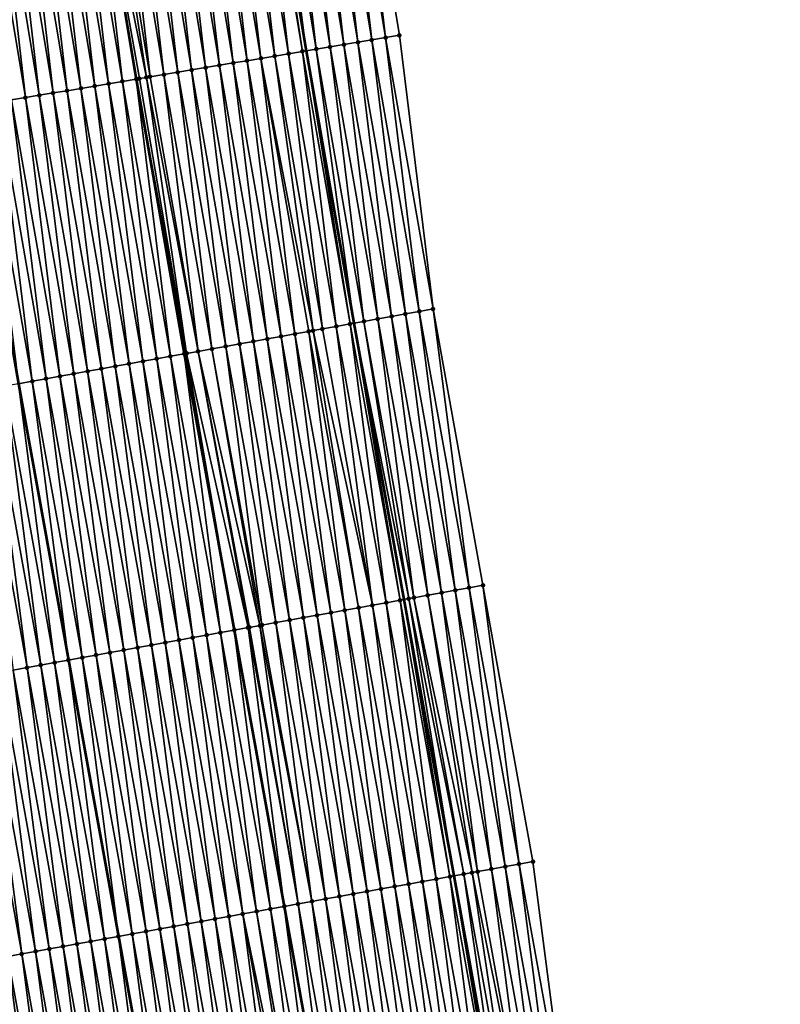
# Model space of a CAD drawing. Header units: feet. Extents: x 2010743 to 2022806, y 818705 to 837694.
# Tile 266 of 531: x 2011584 to 2011638, y 827254 to 827324. Entities that reach past the tile are written whole.
import ezdxf

# ---------------------------------------------------------------- set-up
doc = ezdxf.new("R2010")
doc.units = ezdxf.units.FT
doc.header["$MEASUREMENT"] = 0
for name, color, linetype, lineweight in [('EP_Travel Lane', 172, 'Continuous', 53), ('Road Shots', 141, 'Continuous', 100), ('STRIPING', 60, 'Continuous', 53)]:
    doc.layers.add(name, color=color, linetype=linetype, lineweight=lineweight)
doc.layers.add('I-77-MM17-21_NB-Surface-Border', color=7, linetype='Continuous')
doc.layers.add('I-77-MM17-21_NB-Surface-TIN', color=7, linetype='Continuous')

msp = doc.modelspace()

# ---------------------------------------------------------------- linework, layer by layer
at = {"layer": 'EP_Travel Lane'}
msp.add_polyline3d([(2011579.91, 827479.554, 307.136), (2011582.754, 827460.029, 307.132), (2011585.73, 827440.252, 307.147), (2011588.706, 827420.474, 307.162), (2011591.681, 827400.697, 307.152), (2011594.777, 827381.293, 307.175), (2011598.063, 827361.565, 307.187), (2011601.349, 827341.837, 307.243), (2011604.635, 827322.109, 307.284), (2011608.035, 827302.71, 307.321), (2011611.592, 827283.029, 307.355), (2011615.149, 827263.348, 307.39), (2011618.707, 827243.667, 307.439), (2011622.355, 827224.284, 307.499), (2011626.149, 827204.647, 307.551), (2011629.944, 827185.01, 307.612), (2011633.739, 827165.374, 307.692)], dxfattribs=at)
at = {"layer": 'I-77-MM17-21_NB-Surface-Border', "color": 3, "linetype": 'Continuous', "lineweight": -3}
msp.add_polyline3d([(2011584.602, 827480.202, 306.948), (2011587.43, 827460.733, 306.939), (2011590.406, 827440.955, 306.978), (2011593.382, 827421.178, 306.965), (2011597.346, 827401.549, 306.933), (2011600.433, 827382.235, 306.932), (2011604.706, 827362.671, 306.905), (2011607.992, 827342.943, 306.962), (2011611.277, 827323.215, 307.005), (2011613.672, 827303.729, 307.071), (2011617.23, 827284.048, 307.116), (2011620.787, 827264.367, 307.165), (2011623.36, 827244.508, 307.251), (2011626.02, 827224.993, 307.37), (2011630.804, 827205.548, 307.382), (2011634.606, 827185.912, 307.44), (2011638.408, 827166.277, 307.495)], dxfattribs=at)
at = {"layer": 'I-77-MM17-21_NB-Surface-TIN', "color": 128, "linetype": 'Continuous', "lineweight": -3}
for points in [[(2011609.305, 827322.886, 307.104), (2011607.005, 827342.779, 307.01), (2011606.019, 827342.614, 307.056)], [(2011610.291, 827323.05, 307.056), (2011607.992, 827342.943, 306.962), (2011607.005, 827342.779, 307.01)], [(2011609.305, 827322.886, 307.104), (2011610.291, 827323.05, 307.056), (2011607.005, 827342.779, 307.01)], [(2011610.291, 827323.05, 307.056), (2011611.277, 827323.215, 307.005), (2011607.992, 827342.943, 306.962)], [(2011605.359, 827322.229, 307.265), (2011603.06, 827342.122, 307.188), (2011602.073, 827341.957, 307.223)], [(2011606.345, 827322.393, 307.235), (2011604.046, 827342.286, 307.145), (2011603.06, 827342.122, 307.188)], [(2011605.359, 827322.229, 307.265), (2011606.345, 827322.393, 307.235), (2011603.06, 827342.122, 307.188)], [(2011607.332, 827322.558, 307.19), (2011605.032, 827342.45, 307.094), (2011604.046, 827342.286, 307.145)], [(2011606.345, 827322.393, 307.235), (2011607.332, 827322.558, 307.19), (2011604.046, 827342.286, 307.145)], [(2011608.318, 827322.722, 307.143), (2011606.019, 827342.614, 307.056), (2011605.032, 827342.45, 307.094)], [(2011607.332, 827322.558, 307.19), (2011608.318, 827322.722, 307.143), (2011605.032, 827342.45, 307.094)], [(2011608.318, 827322.722, 307.143), (2011609.305, 827322.886, 307.104), (2011606.019, 827342.614, 307.056)], [(2011600.427, 827321.408, 307.46), (2011598.127, 827341.3, 307.373), (2011597.141, 827341.136, 307.414)], [(2011601.413, 827321.572, 307.421), (2011599.114, 827341.464, 307.33), (2011598.127, 827341.3, 307.373)], [(2011600.427, 827321.408, 307.46), (2011601.413, 827321.572, 307.421), (2011598.127, 827341.3, 307.373)], [(2011602.4, 827321.736, 307.378), (2011600.1, 827341.629, 307.3), (2011599.114, 827341.464, 307.33)], [(2011601.413, 827321.572, 307.421), (2011602.4, 827321.736, 307.378), (2011599.114, 827341.464, 307.33)], [(2011603.386, 827321.901, 307.339), (2011601.087, 827341.793, 307.251), (2011600.1, 827341.629, 307.3)], [(2011602.4, 827321.736, 307.378), (2011603.386, 827321.901, 307.339), (2011600.1, 827341.629, 307.3)], [(2011604.373, 827322.065, 307.291), (2011601.349, 827341.837, 307.243), (2011601.087, 827341.793, 307.251)], [(2011603.386, 827321.901, 307.339), (2011604.373, 827322.065, 307.291), (2011601.087, 827341.793, 307.251)], [(2011602.073, 827341.957, 307.223), (2011601.349, 827341.837, 307.243), (2011604.635, 827322.109, 307.284)], [(2011604.373, 827322.065, 307.291), (2011604.635, 827322.109, 307.284), (2011601.349, 827341.837, 307.243)], [(2011605.359, 827322.229, 307.265), (2011602.073, 827341.957, 307.223), (2011604.635, 827322.109, 307.284)], [(2011596.481, 827320.751, 307.61), (2011594.182, 827340.643, 307.525), (2011593.195, 827340.479, 307.567)], [(2011597.468, 827320.915, 307.566), (2011595.168, 827340.807, 307.491), (2011594.182, 827340.643, 307.525)], [(2011596.481, 827320.751, 307.61), (2011597.468, 827320.915, 307.566), (2011594.182, 827340.643, 307.525)], [(2011598.454, 827321.079, 307.529), (2011596.155, 827340.972, 307.453), (2011595.168, 827340.807, 307.491)], [(2011597.468, 827320.915, 307.566), (2011598.454, 827321.079, 307.529), (2011595.168, 827340.807, 307.491)], [(2011599.44, 827321.243, 307.495), (2011597.141, 827341.136, 307.414), (2011596.155, 827340.972, 307.453)], [(2011598.454, 827321.079, 307.529), (2011599.44, 827321.243, 307.495), (2011596.155, 827340.972, 307.453)], [(2011599.44, 827321.243, 307.495), (2011600.427, 827321.408, 307.46), (2011597.141, 827341.136, 307.414)], [(2011593.257, 827320.214, 307.755), (2011590.236, 827339.986, 307.706), (2011589.25, 827339.822, 307.741)], [(2011593.522, 827320.258, 307.742), (2011591.223, 827340.15, 307.648), (2011590.236, 827339.986, 307.706)], [(2011593.257, 827320.214, 307.755), (2011593.522, 827320.258, 307.742), (2011590.236, 827339.986, 307.706)], [(2011594.508, 827320.422, 307.689), (2011592.209, 827340.315, 307.611), (2011591.223, 827340.15, 307.648)], [(2011593.522, 827320.258, 307.742), (2011594.508, 827320.422, 307.689), (2011591.223, 827340.15, 307.648)], [(2011595.495, 827320.586, 307.649), (2011593.195, 827340.479, 307.567), (2011592.209, 827340.315, 307.611)], [(2011594.508, 827320.422, 307.689), (2011595.495, 827320.586, 307.649), (2011592.209, 827340.315, 307.611)], [(2011595.495, 827320.586, 307.649), (2011596.481, 827320.751, 307.61), (2011593.195, 827340.479, 307.567)], [(2011588.59, 827319.436, 307.92), (2011586.29, 827339.329, 307.849), (2011585.304, 827339.165, 307.89)], [(2011589.576, 827319.601, 307.88), (2011587.277, 827339.493, 307.816), (2011586.29, 827339.329, 307.849)], [(2011588.59, 827319.436, 307.92), (2011589.576, 827319.601, 307.88), (2011586.29, 827339.329, 307.849)], [(2011590.563, 827319.765, 307.847), (2011588.263, 827339.658, 307.785), (2011587.277, 827339.493, 307.816)], [(2011589.576, 827319.601, 307.88), (2011590.563, 827319.765, 307.847), (2011587.277, 827339.493, 307.816)], [(2011591.549, 827319.929, 307.814), (2011589.221, 827339.817, 307.742), (2011588.263, 827339.658, 307.785)], [(2011590.563, 827319.765, 307.847), (2011591.549, 827319.929, 307.814), (2011588.263, 827339.658, 307.785)], [(2011589.25, 827339.822, 307.741), (2011589.221, 827339.817, 307.742), (2011592.519, 827320.091, 307.768)], [(2011591.549, 827319.929, 307.814), (2011592.519, 827320.091, 307.768), (2011589.221, 827339.817, 307.742)], [(2011592.536, 827320.094, 307.767), (2011589.25, 827339.822, 307.741), (2011592.519, 827320.091, 307.768)], [(2011592.536, 827320.094, 307.767), (2011592.763, 827320.131, 307.764), (2011589.25, 827339.822, 307.741)], [(2011592.763, 827320.131, 307.764), (2011593.257, 827320.214, 307.755), (2011589.25, 827339.822, 307.741)], [(2011584.644, 827318.779, 308.07), (2011582.345, 827338.672, 308.007), (2011581.358, 827338.508, 308.043)], [(2011583.658, 827318.615, 308.109), (2011584.644, 827318.779, 308.07), (2011581.358, 827338.508, 308.043)], [(2011585.631, 827318.944, 308.034), (2011583.331, 827338.836, 307.972), (2011582.345, 827338.672, 308.007)], [(2011584.644, 827318.779, 308.07), (2011585.631, 827318.944, 308.034), (2011582.345, 827338.672, 308.007)], [(2011586.617, 827319.108, 307.998), (2011584.318, 827339, 307.93), (2011583.331, 827338.836, 307.972)], [(2011585.631, 827318.944, 308.034), (2011586.617, 827319.108, 307.998), (2011583.331, 827338.836, 307.972)], [(2011587.604, 827319.272, 307.957), (2011585.304, 827339.165, 307.89), (2011584.318, 827339, 307.93)], [(2011586.617, 827319.108, 307.998), (2011587.604, 827319.272, 307.957), (2011584.318, 827339, 307.93)], [(2011587.604, 827319.272, 307.957), (2011588.59, 827319.436, 307.92), (2011585.304, 827339.165, 307.89)], [(2011613.672, 827303.729, 307.071), (2011611.277, 827323.215, 307.005), (2011610.291, 827323.05, 307.056)], [(2011608.752, 827302.84, 307.295), (2011606.345, 827322.393, 307.235), (2011605.359, 827322.229, 307.265)], [(2011609.736, 827303.018, 307.258), (2011607.332, 827322.558, 307.19), (2011606.345, 827322.393, 307.235)], [(2011608.752, 827302.84, 307.295), (2011609.736, 827303.018, 307.258), (2011606.345, 827322.393, 307.235)], [(2011610.72, 827303.196, 307.211), (2011608.318, 827322.722, 307.143), (2011607.332, 827322.558, 307.19)], [(2011609.736, 827303.018, 307.258), (2011610.72, 827303.196, 307.211), (2011607.332, 827322.558, 307.19)], [(2011611.704, 827303.373, 307.163), (2011609.305, 827322.886, 307.104), (2011608.318, 827322.722, 307.143)], [(2011610.72, 827303.196, 307.211), (2011611.704, 827303.373, 307.163), (2011608.318, 827322.722, 307.143)], [(2011612.688, 827303.551, 307.117), (2011610.291, 827323.05, 307.056), (2011609.305, 827322.886, 307.104)], [(2011611.704, 827303.373, 307.163), (2011612.688, 827303.551, 307.117), (2011609.305, 827322.886, 307.104)], [(2011612.688, 827303.551, 307.117), (2011613.672, 827303.729, 307.071), (2011610.291, 827323.05, 307.056)], [(2011605.129, 827302.185, 307.45), (2011602.4, 827321.736, 307.378), (2011601.413, 827321.572, 307.421)], [(2011605.8, 827302.307, 307.42), (2011603.386, 827321.901, 307.339), (2011602.4, 827321.736, 307.378)], [(2011605.129, 827302.185, 307.45), (2011605.8, 827302.307, 307.42), (2011602.4, 827321.736, 307.378)], [(2011606.784, 827302.484, 307.375), (2011604.373, 827322.065, 307.291), (2011603.386, 827321.901, 307.339)], [(2011605.8, 827302.307, 307.42), (2011606.784, 827302.484, 307.375), (2011603.386, 827321.901, 307.339)], [(2011607.768, 827302.662, 307.331), (2011604.635, 827322.109, 307.284), (2011604.373, 827322.065, 307.291)], [(2011606.784, 827302.484, 307.375), (2011607.768, 827302.662, 307.331), (2011604.373, 827322.065, 307.291)], [(2011605.359, 827322.229, 307.265), (2011604.635, 827322.109, 307.284), (2011608.035, 827302.71, 307.321)], [(2011607.768, 827302.662, 307.331), (2011608.035, 827302.71, 307.321), (2011604.635, 827322.109, 307.284)], [(2011608.752, 827302.84, 307.295), (2011605.359, 827322.229, 307.265), (2011608.035, 827302.71, 307.321)], [(2011600.879, 827301.418, 307.599), (2011598.454, 827321.079, 307.529), (2011597.468, 827320.915, 307.566)], [(2011601.863, 827301.595, 307.562), (2011599.44, 827321.243, 307.495), (2011598.454, 827321.079, 307.529)], [(2011600.879, 827301.418, 307.599), (2011601.863, 827301.595, 307.562), (2011598.454, 827321.079, 307.529)], [(2011602.847, 827301.773, 307.53), (2011600.427, 827321.408, 307.46), (2011599.44, 827321.243, 307.495)], [(2011601.863, 827301.595, 307.562), (2011602.847, 827301.773, 307.53), (2011599.44, 827321.243, 307.495)], [(2011603.832, 827301.951, 307.498), (2011601.413, 827321.572, 307.421), (2011600.427, 827321.408, 307.46)], [(2011602.847, 827301.773, 307.53), (2011603.832, 827301.951, 307.498), (2011600.427, 827321.408, 307.46)], [(2011603.832, 827301.951, 307.498), (2011604.816, 827302.129, 307.462), (2011601.413, 827321.572, 307.421)], [(2011604.816, 827302.129, 307.462), (2011605.129, 827302.185, 307.45), (2011601.413, 827321.572, 307.421)], [(2011596.943, 827300.706, 307.768), (2011593.522, 827320.258, 307.742), (2011593.257, 827320.214, 307.755)], [(2011596.943, 827300.706, 307.768), (2011594.508, 827320.422, 307.689), (2011593.522, 827320.258, 307.742)], [(2011597.927, 827300.884, 307.718), (2011595.495, 827320.586, 307.649), (2011594.508, 827320.422, 307.689)], [(2011596.943, 827300.706, 307.768), (2011597.927, 827300.884, 307.718), (2011594.508, 827320.422, 307.689)], [(2011598.911, 827301.062, 307.677), (2011596.481, 827320.751, 307.61), (2011595.495, 827320.586, 307.649)], [(2011597.927, 827300.884, 307.718), (2011598.911, 827301.062, 307.677), (2011595.495, 827320.586, 307.649)], [(2011599.895, 827301.24, 307.637), (2011597.468, 827320.915, 307.566), (2011596.481, 827320.751, 307.61)], [(2011598.911, 827301.062, 307.677), (2011599.895, 827301.24, 307.637), (2011596.481, 827320.751, 307.61)], [(2011599.895, 827301.24, 307.637), (2011600.879, 827301.418, 307.599), (2011597.468, 827320.915, 307.566)], [(2011592.023, 827299.817, 307.938), (2011589.576, 827319.601, 307.88), (2011588.59, 827319.436, 307.92)], [(2011593.007, 827299.995, 307.903), (2011590.563, 827319.765, 307.847), (2011589.576, 827319.601, 307.88)], [(2011592.023, 827299.817, 307.938), (2011593.007, 827299.995, 307.903), (2011589.576, 827319.601, 307.88)], [(2011593.991, 827300.173, 307.87), (2011591.549, 827319.929, 307.814), (2011590.563, 827319.765, 307.847)], [(2011593.007, 827299.995, 307.903), (2011593.991, 827300.173, 307.87), (2011590.563, 827319.765, 307.847)], [(2011594.975, 827300.351, 307.842), (2011592.519, 827320.091, 307.768), (2011591.549, 827319.929, 307.814)], [(2011593.991, 827300.173, 307.87), (2011594.975, 827300.351, 307.842), (2011591.549, 827319.929, 307.814)], [(2011592.536, 827320.094, 307.767), (2011592.519, 827320.091, 307.768), (2011595.949, 827300.527, 307.792)], [(2011594.975, 827300.351, 307.842), (2011595.949, 827300.527, 307.792), (2011592.519, 827320.091, 307.768)], [(2011596.125, 827300.559, 307.791), (2011592.763, 827320.131, 307.764), (2011592.536, 827320.094, 307.767)], [(2011595.959, 827300.529, 307.792), (2011592.536, 827320.094, 307.767), (2011595.949, 827300.527, 307.792)], [(2011595.959, 827300.529, 307.792), (2011596.125, 827300.559, 307.791), (2011592.536, 827320.094, 307.767)], [(2011596.125, 827300.559, 307.791), (2011593.257, 827320.214, 307.755), (2011592.763, 827320.131, 307.764)], [(2011596.125, 827300.559, 307.791), (2011596.943, 827300.706, 307.768), (2011593.257, 827320.214, 307.755)], [(2011588.086, 827299.106, 308.082), (2011585.631, 827318.944, 308.034), (2011584.644, 827318.779, 308.07)], [(2011589.071, 827299.284, 308.046), (2011586.617, 827319.108, 307.998), (2011585.631, 827318.944, 308.034)], [(2011588.086, 827299.106, 308.082), (2011589.071, 827299.284, 308.046), (2011585.631, 827318.944, 308.034)], [(2011590.055, 827299.462, 308.014), (2011587.604, 827319.272, 307.957), (2011586.617, 827319.108, 307.998)], [(2011589.071, 827299.284, 308.046), (2011590.055, 827299.462, 308.014), (2011586.617, 827319.108, 307.998)], [(2011591.039, 827299.64, 307.975), (2011588.59, 827319.436, 307.92), (2011587.604, 827319.272, 307.957)], [(2011590.055, 827299.462, 308.014), (2011591.039, 827299.64, 307.975), (2011587.604, 827319.272, 307.957)], [(2011591.039, 827299.64, 307.975), (2011592.023, 827299.817, 307.938), (2011588.59, 827319.436, 307.92)], [(2011585.134, 827298.573, 308.207), (2011582.671, 827318.451, 308.152), (2011581.685, 827318.287, 308.199)], [(2011585.134, 827298.573, 308.207), (2011581.685, 827318.287, 308.199), (2011584.15, 827298.395, 308.238)], [(2011586.118, 827298.751, 308.162), (2011583.658, 827318.615, 308.109), (2011582.671, 827318.451, 308.152)], [(2011585.134, 827298.573, 308.207), (2011586.118, 827298.751, 308.162), (2011582.671, 827318.451, 308.152)], [(2011587.102, 827298.928, 308.117), (2011584.644, 827318.779, 308.07), (2011583.658, 827318.615, 308.109)], [(2011586.118, 827298.751, 308.162), (2011587.102, 827298.928, 308.117), (2011583.658, 827318.615, 308.109)], [(2011587.102, 827298.928, 308.117), (2011588.086, 827299.106, 308.082), (2011584.644, 827318.779, 308.07)], [(2011615.261, 827283.692, 307.209), (2011612.688, 827303.551, 307.117), (2011611.704, 827303.373, 307.163)], [(2011616.245, 827283.87, 307.163), (2011613.672, 827303.729, 307.071), (2011612.688, 827303.551, 307.117)], [(2011615.261, 827283.692, 307.209), (2011616.245, 827283.87, 307.163), (2011612.688, 827303.551, 307.117)], [(2011616.245, 827283.87, 307.163), (2011617.23, 827284.048, 307.116), (2011613.672, 827303.729, 307.071)], [(2011611.947, 827283.093, 307.347), (2011608.752, 827302.84, 307.295), (2011608.035, 827302.71, 307.321)], [(2011612.309, 827283.159, 307.338), (2011609.736, 827303.018, 307.258), (2011608.752, 827302.84, 307.295)], [(2011611.947, 827283.093, 307.347), (2011612.309, 827283.159, 307.338), (2011608.752, 827302.84, 307.295)], [(2011613.293, 827283.337, 307.302), (2011610.72, 827303.196, 307.211), (2011609.736, 827303.018, 307.258)], [(2011612.309, 827283.159, 307.338), (2011613.293, 827283.337, 307.302), (2011609.736, 827303.018, 307.258)], [(2011614.277, 827283.515, 307.253), (2011611.704, 827303.373, 307.163), (2011610.72, 827303.196, 307.211)], [(2011613.293, 827283.337, 307.302), (2011614.277, 827283.515, 307.253), (2011610.72, 827303.196, 307.211)], [(2011614.277, 827283.515, 307.253), (2011615.261, 827283.692, 307.209), (2011611.704, 827303.373, 307.163)], [(2011607.389, 827282.27, 307.532), (2011604.816, 827302.129, 307.462), (2011603.832, 827301.951, 307.498)], [(2011608.373, 827282.448, 307.488), (2011605.129, 827302.185, 307.45), (2011604.816, 827302.129, 307.462)], [(2011607.389, 827282.27, 307.532), (2011608.373, 827282.448, 307.488), (2011604.816, 827302.129, 307.462)], [(2011609.357, 827282.626, 307.444), (2011605.8, 827302.307, 307.42), (2011605.129, 827302.185, 307.45)], [(2011608.373, 827282.448, 307.488), (2011609.357, 827282.626, 307.444), (2011605.129, 827302.185, 307.45)], [(2011609.357, 827282.626, 307.444), (2011606.784, 827302.484, 307.375), (2011605.8, 827302.307, 307.42)], [(2011610.341, 827282.803, 307.405), (2011607.768, 827302.662, 307.331), (2011606.784, 827302.484, 307.375)], [(2011609.357, 827282.626, 307.444), (2011610.341, 827282.803, 307.405), (2011606.784, 827302.484, 307.375)], [(2011611.325, 827282.981, 307.361), (2011608.035, 827302.71, 307.321), (2011607.768, 827302.662, 307.331)], [(2011610.341, 827282.803, 307.405), (2011611.325, 827282.981, 307.361), (2011607.768, 827302.662, 307.331)], [(2011611.947, 827283.093, 307.347), (2011608.035, 827302.71, 307.321), (2011611.592, 827283.029, 307.355)], [(2011611.325, 827282.981, 307.361), (2011611.592, 827283.029, 307.355), (2011608.035, 827302.71, 307.321)], [(2011603.453, 827281.559, 307.68), (2011600.879, 827301.418, 307.599), (2011599.895, 827301.24, 307.637)], [(2011604.437, 827281.737, 307.64), (2011601.863, 827301.595, 307.562), (2011600.879, 827301.418, 307.599)], [(2011603.453, 827281.559, 307.68), (2011604.437, 827281.737, 307.64), (2011600.879, 827301.418, 307.599)], [(2011605.421, 827281.914, 307.605), (2011602.847, 827301.773, 307.53), (2011601.863, 827301.595, 307.562)], [(2011604.437, 827281.737, 307.64), (2011605.421, 827281.914, 307.605), (2011601.863, 827301.595, 307.562)], [(2011606.405, 827282.092, 307.569), (2011603.832, 827301.951, 307.498), (2011602.847, 827301.773, 307.53)], [(2011605.421, 827281.914, 307.605), (2011606.405, 827282.092, 307.569), (2011602.847, 827301.773, 307.53)], [(2011606.405, 827282.092, 307.569), (2011607.389, 827282.27, 307.532), (2011603.832, 827301.951, 307.498)], [(2011600.5, 827281.025, 307.812), (2011596.943, 827300.706, 307.768), (2011596.125, 827300.559, 307.791)], [(2011601.347, 827281.178, 307.77), (2011597.927, 827300.884, 307.718), (2011596.943, 827300.706, 307.768)], [(2011600.5, 827281.025, 307.812), (2011600.591, 827281.042, 307.809), (2011596.943, 827300.706, 307.768)], [(2011600.591, 827281.042, 307.809), (2011601.347, 827281.178, 307.77), (2011596.943, 827300.706, 307.768)], [(2011601.484, 827281.203, 307.762), (2011598.911, 827301.062, 307.677), (2011597.927, 827300.884, 307.718)], [(2011601.347, 827281.178, 307.77), (2011601.484, 827281.203, 307.762), (2011597.927, 827300.884, 307.718)], [(2011602.469, 827281.381, 307.719), (2011599.895, 827301.24, 307.637), (2011598.911, 827301.062, 307.677)], [(2011601.484, 827281.203, 307.762), (2011602.469, 827281.381, 307.719), (2011598.911, 827301.062, 307.677)], [(2011602.469, 827281.381, 307.719), (2011603.453, 827281.559, 307.68), (2011599.895, 827301.24, 307.637)], [(2011595.58, 827280.136, 307.989), (2011593.007, 827299.995, 307.903), (2011592.023, 827299.817, 307.938)], [(2011596.564, 827280.314, 307.954), (2011593.991, 827300.173, 307.87), (2011593.007, 827299.995, 307.903)], [(2011595.58, 827280.136, 307.989), (2011596.564, 827280.314, 307.954), (2011593.007, 827299.995, 307.903)], [(2011597.548, 827280.492, 307.92), (2011594.975, 827300.351, 307.842), (2011593.991, 827300.173, 307.87)], [(2011596.564, 827280.314, 307.954), (2011597.548, 827280.492, 307.92), (2011593.991, 827300.173, 307.87)], [(2011598.532, 827280.67, 307.886), (2011595.949, 827300.527, 307.792), (2011594.975, 827300.351, 307.842)], [(2011597.548, 827280.492, 307.92), (2011598.532, 827280.67, 307.886), (2011594.975, 827300.351, 307.842)], [(2011595.959, 827300.529, 307.792), (2011595.949, 827300.527, 307.792), (2011599.506, 827280.846, 307.843)], [(2011598.532, 827280.67, 307.886), (2011599.506, 827280.846, 307.843), (2011595.949, 827300.527, 307.792)], [(2011599.516, 827280.848, 307.843), (2011596.125, 827300.559, 307.791), (2011595.959, 827300.529, 307.792)], [(2011599.516, 827280.848, 307.843), (2011595.959, 827300.529, 307.792), (2011599.506, 827280.846, 307.843)], [(2011599.516, 827280.848, 307.843), (2011600.5, 827281.025, 307.812), (2011596.125, 827300.559, 307.791)], [(2011591.644, 827279.425, 308.135), (2011589.071, 827299.284, 308.046), (2011588.086, 827299.106, 308.082)], [(2011592.628, 827279.603, 308.096), (2011590.055, 827299.462, 308.014), (2011589.071, 827299.284, 308.046)], [(2011591.644, 827279.425, 308.135), (2011592.628, 827279.603, 308.096), (2011589.071, 827299.284, 308.046)], [(2011593.612, 827279.781, 308.064), (2011591.039, 827299.64, 307.975), (2011590.055, 827299.462, 308.014)], [(2011592.628, 827279.603, 308.096), (2011593.612, 827279.781, 308.064), (2011590.055, 827299.462, 308.014)], [(2011594.596, 827279.959, 308.024), (2011592.023, 827299.817, 307.938), (2011591.039, 827299.64, 307.975)], [(2011593.612, 827279.781, 308.064), (2011594.596, 827279.959, 308.024), (2011591.039, 827299.64, 307.975)], [(2011594.596, 827279.959, 308.024), (2011595.58, 827280.136, 307.989), (2011592.023, 827299.817, 307.938)], [(2011585.134, 827298.573, 308.207), (2011584.15, 827298.395, 308.238), (2011587.708, 827278.714, 308.294)], [(2011588.692, 827278.892, 308.261), (2011586.118, 827298.751, 308.162), (2011585.134, 827298.573, 308.207)], [(2011588.692, 827278.892, 308.261), (2011585.134, 827298.573, 308.207), (2011587.708, 827278.714, 308.294)], [(2011589.676, 827279.069, 308.213), (2011587.102, 827298.928, 308.117), (2011586.118, 827298.751, 308.162)], [(2011588.692, 827278.892, 308.261), (2011589.676, 827279.069, 308.213), (2011586.118, 827298.751, 308.162)], [(2011590.66, 827279.247, 308.171), (2011588.086, 827299.106, 308.082), (2011587.102, 827298.928, 308.117)], [(2011589.676, 827279.069, 308.213), (2011590.66, 827279.247, 308.171), (2011587.102, 827298.928, 308.117)], [(2011590.66, 827279.247, 308.171), (2011591.644, 827279.425, 308.135), (2011588.086, 827299.106, 308.082)], [(2011584.755, 827278.18, 308.413), (2011582.182, 827298.039, 308.315), (2011581.198, 827297.862, 308.358)], [(2011583.771, 827278.003, 308.451), (2011584.755, 827278.18, 308.413), (2011581.198, 827297.862, 308.358)], [(2011585.739, 827278.358, 308.375), (2011583.166, 827298.217, 308.276), (2011582.182, 827298.039, 308.315)], [(2011584.755, 827278.18, 308.413), (2011585.739, 827278.358, 308.375), (2011582.182, 827298.039, 308.315)], [(2011586.723, 827278.536, 308.336), (2011584.15, 827298.395, 308.238), (2011583.166, 827298.217, 308.276)], [(2011585.739, 827278.358, 308.375), (2011586.723, 827278.536, 308.336), (2011583.166, 827298.217, 308.276)], [(2011586.723, 827278.536, 308.336), (2011587.708, 827278.714, 308.294), (2011584.15, 827298.395, 308.238)], [(2011618.819, 827264.011, 307.26), (2011616.245, 827283.87, 307.163), (2011615.261, 827283.692, 307.209)], [(2011619.803, 827264.189, 307.211), (2011617.23, 827284.048, 307.116), (2011616.245, 827283.87, 307.163)], [(2011618.819, 827264.011, 307.26), (2011619.803, 827264.189, 307.211), (2011616.245, 827283.87, 307.163)], [(2011619.803, 827264.189, 307.211), (2011620.787, 827264.367, 307.165), (2011617.23, 827284.048, 307.116)], [(2011611.947, 827283.093, 307.347), (2011611.592, 827283.029, 307.355), (2011615.149, 827263.348, 307.39)], [(2011615.867, 827263.478, 307.366), (2011612.309, 827283.159, 307.338), (2011611.947, 827283.093, 307.347)], [(2011615.867, 827263.478, 307.366), (2011611.947, 827283.093, 307.347), (2011615.149, 827263.348, 307.39)], [(2011616.46, 827263.585, 307.353), (2011613.293, 827283.337, 307.302), (2011612.309, 827283.159, 307.338)], [(2011615.867, 827263.478, 307.366), (2011616.46, 827263.585, 307.353), (2011612.309, 827283.159, 307.338)], [(2011616.851, 827263.656, 307.342), (2011614.277, 827283.515, 307.253), (2011613.293, 827283.337, 307.302)], [(2011616.46, 827263.585, 307.353), (2011616.851, 827263.656, 307.342), (2011613.293, 827283.337, 307.302)], [(2011617.835, 827263.833, 307.306), (2011615.261, 827283.692, 307.209), (2011614.277, 827283.515, 307.253)], [(2011616.851, 827263.656, 307.342), (2011617.835, 827263.833, 307.306), (2011614.277, 827283.515, 307.253)], [(2011617.835, 827263.833, 307.306), (2011618.819, 827264.011, 307.26), (2011615.261, 827283.692, 307.209)], [(2011610.946, 827262.589, 307.562), (2011608.373, 827282.448, 307.488), (2011607.389, 827282.27, 307.532)], [(2011611.93, 827262.767, 307.521), (2011609.357, 827282.626, 307.444), (2011608.373, 827282.448, 307.488)], [(2011610.946, 827262.589, 307.562), (2011611.93, 827262.767, 307.521), (2011608.373, 827282.448, 307.488)], [(2011612.914, 827262.944, 307.482), (2011610.341, 827282.803, 307.405), (2011609.357, 827282.626, 307.444)], [(2011611.93, 827262.767, 307.521), (2011612.914, 827262.944, 307.482), (2011609.357, 827282.626, 307.444)], [(2011613.898, 827263.122, 307.446), (2011611.325, 827282.981, 307.361), (2011610.341, 827282.803, 307.405)], [(2011612.914, 827262.944, 307.482), (2011613.898, 827263.122, 307.446), (2011610.341, 827282.803, 307.405)], [(2011614.882, 827263.3, 307.399), (2011611.592, 827283.029, 307.355), (2011611.325, 827282.981, 307.361)], [(2011613.898, 827263.122, 307.446), (2011614.882, 827263.3, 307.399), (2011611.325, 827282.981, 307.361)], [(2011614.882, 827263.3, 307.399), (2011615.149, 827263.348, 307.39), (2011611.592, 827283.029, 307.355)], [(2011607.01, 827261.878, 307.709), (2011604.437, 827281.737, 307.64), (2011603.453, 827281.559, 307.68)], [(2011607.994, 827262.055, 307.668), (2011605.421, 827281.914, 307.605), (2011604.437, 827281.737, 307.64)], [(2011607.01, 827261.878, 307.709), (2011607.994, 827262.055, 307.668), (2011604.437, 827281.737, 307.64)], [(2011608.978, 827262.233, 307.633), (2011606.405, 827282.092, 307.569), (2011605.421, 827281.914, 307.605)], [(2011607.994, 827262.055, 307.668), (2011608.978, 827262.233, 307.633), (2011605.421, 827281.914, 307.605)], [(2011609.962, 827262.411, 307.599), (2011607.389, 827282.27, 307.532), (2011606.405, 827282.092, 307.569)], [(2011608.978, 827262.233, 307.633), (2011609.962, 827262.411, 307.599), (2011606.405, 827282.092, 307.569)], [(2011609.962, 827262.411, 307.599), (2011610.946, 827262.589, 307.562), (2011607.389, 827282.27, 307.532)], [(2011603.074, 827261.166, 307.871), (2011600.5, 827281.025, 307.812), (2011599.516, 827280.848, 307.843)], [(2011604.058, 827261.344, 307.836), (2011600.591, 827281.042, 307.809), (2011600.5, 827281.025, 307.812)], [(2011603.074, 827261.166, 307.871), (2011604.058, 827261.344, 307.836), (2011600.5, 827281.025, 307.812)], [(2011604.058, 827261.344, 307.836), (2011601.347, 827281.178, 307.77), (2011600.591, 827281.042, 307.809)], [(2011605.042, 827261.522, 307.787), (2011601.484, 827281.203, 307.762), (2011601.347, 827281.178, 307.77)], [(2011604.058, 827261.344, 307.836), (2011605.042, 827261.522, 307.787), (2011601.347, 827281.178, 307.77)], [(2011605.042, 827261.522, 307.787), (2011602.469, 827281.381, 307.719), (2011601.484, 827281.203, 307.762)], [(2011606.026, 827261.7, 307.748), (2011603.453, 827281.559, 307.68), (2011602.469, 827281.381, 307.719)], [(2011605.042, 827261.522, 307.787), (2011606.026, 827261.7, 307.748), (2011602.469, 827281.381, 307.719)], [(2011606.026, 827261.7, 307.748), (2011607.01, 827261.878, 307.709), (2011603.453, 827281.559, 307.68)], [(2011599.137, 827260.455, 308.01), (2011596.564, 827280.314, 307.954), (2011595.58, 827280.136, 307.989)], [(2011600.121, 827260.633, 307.972), (2011597.548, 827280.492, 307.92), (2011596.564, 827280.314, 307.954)], [(2011599.137, 827260.455, 308.01), (2011600.121, 827260.633, 307.972), (2011596.564, 827280.314, 307.954)], [(2011601.106, 827260.811, 307.942), (2011598.532, 827280.67, 307.886), (2011597.548, 827280.492, 307.92)], [(2011600.121, 827260.633, 307.972), (2011601.106, 827260.811, 307.942), (2011597.548, 827280.492, 307.92)], [(2011602.09, 827260.989, 307.91), (2011599.506, 827280.846, 307.843), (2011598.532, 827280.67, 307.886)], [(2011601.106, 827260.811, 307.942), (2011602.09, 827260.989, 307.91), (2011598.532, 827280.67, 307.886)], [(2011599.516, 827280.848, 307.843), (2011599.506, 827280.846, 307.843), (2011603.064, 827261.165, 307.871)], [(2011602.09, 827260.989, 307.91), (2011603.064, 827261.165, 307.871), (2011599.506, 827280.846, 307.843)], [(2011603.074, 827261.166, 307.871), (2011599.516, 827280.848, 307.843), (2011603.064, 827261.165, 307.871)], [(2011595.201, 827259.744, 308.154), (2011592.628, 827279.603, 308.096), (2011591.644, 827279.425, 308.135)], [(2011596.185, 827259.922, 308.117), (2011593.612, 827279.781, 308.064), (2011592.628, 827279.603, 308.096)], [(2011595.201, 827259.744, 308.154), (2011596.185, 827259.922, 308.117), (2011592.628, 827279.603, 308.096)], [(2011597.169, 827260.1, 308.084), (2011594.596, 827279.959, 308.024), (2011593.612, 827279.781, 308.064)], [(2011596.185, 827259.922, 308.117), (2011597.169, 827260.1, 308.084), (2011593.612, 827279.781, 308.064)], [(2011598.153, 827260.277, 308.047), (2011595.58, 827280.136, 307.989), (2011594.596, 827279.959, 308.024)], [(2011597.169, 827260.1, 308.084), (2011598.153, 827260.277, 308.047), (2011594.596, 827279.959, 308.024)], [(2011598.153, 827260.277, 308.047), (2011599.137, 827260.455, 308.01), (2011595.58, 827280.136, 307.989)], [(2011588.692, 827278.892, 308.261), (2011587.708, 827278.714, 308.294), (2011591.265, 827259.033, 308.318)], [(2011592.249, 827259.211, 308.287), (2011589.676, 827279.069, 308.213), (2011588.692, 827278.892, 308.261)], [(2011592.249, 827259.211, 308.287), (2011588.692, 827278.892, 308.261), (2011591.265, 827259.033, 308.318)], [(2011593.233, 827259.388, 308.24), (2011590.66, 827279.247, 308.171), (2011589.676, 827279.069, 308.213)], [(2011592.249, 827259.211, 308.287), (2011593.233, 827259.388, 308.24), (2011589.676, 827279.069, 308.213)], [(2011594.217, 827259.566, 308.195), (2011591.644, 827279.425, 308.135), (2011590.66, 827279.247, 308.171)], [(2011593.233, 827259.388, 308.24), (2011594.217, 827259.566, 308.195), (2011590.66, 827279.247, 308.171)], [(2011594.217, 827259.566, 308.195), (2011595.201, 827259.744, 308.154), (2011591.644, 827279.425, 308.135)], [(2011587.329, 827258.322, 308.474), (2011584.755, 827278.18, 308.413), (2011583.771, 827278.003, 308.451)], [(2011588.313, 827258.499, 308.433), (2011585.739, 827278.358, 308.375), (2011584.755, 827278.18, 308.413)], [(2011587.329, 827258.322, 308.474), (2011588.313, 827258.499, 308.433), (2011584.755, 827278.18, 308.413)], [(2011589.297, 827258.677, 308.394), (2011586.723, 827278.536, 308.336), (2011585.739, 827278.358, 308.375)], [(2011588.313, 827258.499, 308.433), (2011589.297, 827258.677, 308.394), (2011585.739, 827278.358, 308.375)], [(2011590.281, 827258.855, 308.357), (2011587.708, 827278.714, 308.294), (2011586.723, 827278.536, 308.336)], [(2011589.297, 827258.677, 308.394), (2011590.281, 827258.855, 308.357), (2011586.723, 827278.536, 308.336)], [(2011590.281, 827258.855, 308.357), (2011591.265, 827259.033, 308.318), (2011587.708, 827278.714, 308.294)], [(2011584.376, 827257.788, 308.584), (2011581.803, 827277.647, 308.526), (2011580.819, 827277.469, 308.561)], [(2011585.36, 827257.966, 308.55), (2011582.787, 827277.825, 308.488), (2011581.803, 827277.647, 308.526)], [(2011584.376, 827257.788, 308.584), (2011585.36, 827257.966, 308.55), (2011581.803, 827277.647, 308.526)], [(2011586.345, 827258.144, 308.511), (2011583.771, 827278.003, 308.451), (2011582.787, 827277.825, 308.488)], [(2011585.36, 827257.966, 308.55), (2011586.345, 827258.144, 308.511), (2011582.787, 827277.825, 308.488)], [(2011586.345, 827258.144, 308.511), (2011587.329, 827258.322, 308.474), (2011583.771, 827278.003, 308.451)], [(2011583.392, 827257.61, 308.622), (2011584.376, 827257.788, 308.584), (2011580.819, 827277.469, 308.561)], [(2011622.376, 827244.33, 307.297), (2011619.803, 827264.189, 307.211), (2011618.819, 827264.011, 307.26)], [(2011623.36, 827244.508, 307.251), (2011620.787, 827264.367, 307.165), (2011619.803, 827264.189, 307.211)], [(2011622.376, 827244.33, 307.297), (2011623.36, 827244.508, 307.251), (2011619.803, 827264.189, 307.211)], [(2011615.867, 827263.478, 307.366), (2011615.149, 827263.348, 307.39), (2011618.707, 827243.667, 307.439)], [(2011619.424, 827243.797, 307.413), (2011616.46, 827263.585, 307.353), (2011615.867, 827263.478, 307.366)], [(2011619.424, 827243.797, 307.413), (2011615.867, 827263.478, 307.366), (2011618.707, 827243.667, 307.439)], [(2011620.408, 827243.975, 307.378), (2011616.851, 827263.656, 307.342), (2011616.46, 827263.585, 307.353)], [(2011619.424, 827243.797, 307.413), (2011620.408, 827243.975, 307.378), (2011616.46, 827263.585, 307.353)], [(2011620.408, 827243.975, 307.378), (2011617.835, 827263.833, 307.306), (2011616.851, 827263.656, 307.342)], [(2011621.392, 827244.152, 307.34), (2011618.819, 827264.011, 307.26), (2011617.835, 827263.833, 307.306)], [(2011620.408, 827243.975, 307.378), (2011621.392, 827244.152, 307.34), (2011617.835, 827263.833, 307.306)], [(2011621.392, 827244.152, 307.34), (2011622.376, 827244.33, 307.297), (2011618.819, 827264.011, 307.26)], [(2011614.504, 827242.908, 307.607), (2011611.93, 827262.767, 307.521), (2011610.946, 827262.589, 307.562)], [(2011615.488, 827243.086, 307.569), (2011612.914, 827262.944, 307.482), (2011611.93, 827262.767, 307.521)], [(2011614.504, 827242.908, 307.607), (2011615.488, 827243.086, 307.569), (2011611.93, 827262.767, 307.521)], [(2011616.472, 827243.263, 307.531), (2011613.898, 827263.122, 307.446), (2011612.914, 827262.944, 307.482)], [(2011615.488, 827243.086, 307.569), (2011616.472, 827243.263, 307.531), (2011612.914, 827262.944, 307.482)], [(2011617.456, 827243.441, 307.492), (2011614.882, 827263.3, 307.399), (2011613.898, 827263.122, 307.446)], [(2011616.472, 827243.263, 307.531), (2011617.456, 827243.441, 307.492), (2011613.898, 827263.122, 307.446)], [(2011618.44, 827243.619, 307.449), (2011615.149, 827263.348, 307.39), (2011614.882, 827263.3, 307.399)], [(2011617.456, 827243.441, 307.492), (2011618.44, 827243.619, 307.449), (2011614.882, 827263.3, 307.399)], [(2011618.44, 827243.619, 307.449), (2011618.707, 827243.667, 307.439), (2011615.149, 827263.348, 307.39)], [(2011610.567, 827242.197, 307.749), (2011607.994, 827262.055, 307.668), (2011607.01, 827261.878, 307.709)], [(2011611.551, 827242.374, 307.709), (2011608.978, 827262.233, 307.633), (2011607.994, 827262.055, 307.668)], [(2011610.567, 827242.197, 307.749), (2011611.551, 827242.374, 307.709), (2011607.994, 827262.055, 307.668)], [(2011612.535, 827242.552, 307.678), (2011609.962, 827262.411, 307.599), (2011608.978, 827262.233, 307.633)], [(2011611.551, 827242.374, 307.709), (2011612.535, 827242.552, 307.678), (2011608.978, 827262.233, 307.633)], [(2011613.52, 827242.73, 307.645), (2011610.946, 827262.589, 307.562), (2011609.962, 827262.411, 307.599)], [(2011612.535, 827242.552, 307.678), (2011613.52, 827242.73, 307.645), (2011609.962, 827262.411, 307.599)], [(2011613.52, 827242.73, 307.645), (2011614.504, 827242.908, 307.607), (2011610.946, 827262.589, 307.562)], [(2011607.615, 827241.663, 307.878), (2011605.042, 827261.522, 307.787), (2011604.058, 827261.344, 307.836)], [(2011608.599, 827241.841, 307.831), (2011606.026, 827261.7, 307.748), (2011605.042, 827261.522, 307.787)], [(2011607.615, 827241.663, 307.878), (2011608.599, 827241.841, 307.831), (2011605.042, 827261.522, 307.787)], [(2011609.583, 827242.019, 307.789), (2011607.01, 827261.878, 307.709), (2011606.026, 827261.7, 307.748)], [(2011608.599, 827241.841, 307.831), (2011609.583, 827242.019, 307.789), (2011606.026, 827261.7, 307.748)], [(2011609.583, 827242.019, 307.789), (2011610.567, 827242.197, 307.749), (2011607.01, 827261.878, 307.709)], [(2011604.193, 827241.045, 308.001), (2011601.106, 827260.811, 307.942), (2011600.121, 827260.633, 307.972)], [(2011604.663, 827241.13, 307.987), (2011602.09, 827260.989, 307.91), (2011601.106, 827260.811, 307.942)], [(2011604.193, 827241.045, 308.001), (2011604.631, 827241.124, 307.988), (2011601.106, 827260.811, 307.942)], [(2011604.631, 827241.124, 307.988), (2011604.663, 827241.13, 307.987), (2011601.106, 827260.811, 307.942)], [(2011605.647, 827241.308, 307.953), (2011603.064, 827261.165, 307.871), (2011602.09, 827260.989, 307.91)], [(2011604.663, 827241.13, 307.987), (2011605.647, 827241.308, 307.953), (2011602.09, 827260.989, 307.91)], [(2011603.074, 827261.166, 307.871), (2011603.064, 827261.165, 307.871), (2011606.621, 827241.484, 307.914)], [(2011605.647, 827241.308, 307.953), (2011606.621, 827241.484, 307.914), (2011603.064, 827261.165, 307.871)], [(2011606.631, 827241.485, 307.914), (2011604.058, 827261.344, 307.836), (2011603.074, 827261.166, 307.871)], [(2011606.631, 827241.485, 307.914), (2011603.074, 827261.166, 307.871), (2011606.621, 827241.484, 307.914)], [(2011606.631, 827241.485, 307.914), (2011607.615, 827241.663, 307.878), (2011604.058, 827261.344, 307.836)], [(2011599.743, 827240.241, 308.154), (2011597.169, 827260.1, 308.084), (2011596.185, 827259.922, 308.117)], [(2011600.727, 827240.419, 308.121), (2011598.153, 827260.277, 308.047), (2011597.169, 827260.1, 308.084)], [(2011599.743, 827240.241, 308.154), (2011600.727, 827240.419, 308.121), (2011597.169, 827260.1, 308.084)], [(2011601.711, 827240.596, 308.082), (2011599.137, 827260.455, 308.01), (2011598.153, 827260.277, 308.047)], [(2011600.727, 827240.419, 308.121), (2011601.711, 827240.596, 308.082), (2011598.153, 827260.277, 308.047)], [(2011602.695, 827240.774, 308.046), (2011600.121, 827260.633, 307.972), (2011599.137, 827260.455, 308.01)], [(2011601.711, 827240.596, 308.082), (2011602.695, 827240.774, 308.046), (2011599.137, 827260.455, 308.01)], [(2011602.695, 827240.774, 308.046), (2011603.679, 827240.952, 308.015), (2011600.121, 827260.633, 307.972)], [(2011603.679, 827240.952, 308.015), (2011604.193, 827241.045, 308.001), (2011600.121, 827260.633, 307.972)], [(2011595.806, 827239.53, 308.314), (2011593.233, 827259.388, 308.24), (2011592.249, 827259.211, 308.287)], [(2011596.79, 827239.707, 308.268), (2011594.217, 827259.566, 308.195), (2011593.233, 827259.388, 308.24)], [(2011595.806, 827239.53, 308.314), (2011596.79, 827239.707, 308.268), (2011593.233, 827259.388, 308.24)], [(2011597.774, 827239.885, 308.225), (2011595.201, 827259.744, 308.154), (2011594.217, 827259.566, 308.195)], [(2011596.79, 827239.707, 308.268), (2011597.774, 827239.885, 308.225), (2011594.217, 827259.566, 308.195)], [(2011598.759, 827240.063, 308.188), (2011596.185, 827259.922, 308.117), (2011595.201, 827259.744, 308.154)], [(2011597.774, 827239.885, 308.225), (2011598.759, 827240.063, 308.188), (2011595.201, 827259.744, 308.154)], [(2011598.759, 827240.063, 308.188), (2011599.743, 827240.241, 308.154), (2011596.185, 827259.922, 308.117)], [(2011591.87, 827238.818, 308.464), (2011589.297, 827258.677, 308.394), (2011588.313, 827258.499, 308.433)], [(2011592.854, 827238.996, 308.425), (2011590.281, 827258.855, 308.357), (2011589.297, 827258.677, 308.394)], [(2011591.87, 827238.818, 308.464), (2011592.854, 827238.996, 308.425), (2011589.297, 827258.677, 308.394)], [(2011593.838, 827239.174, 308.388), (2011591.265, 827259.033, 308.318), (2011590.281, 827258.855, 308.357)], [(2011592.854, 827238.996, 308.425), (2011593.838, 827239.174, 308.388), (2011590.281, 827258.855, 308.357)], [(2011592.249, 827259.211, 308.287), (2011591.265, 827259.033, 308.318), (2011594.822, 827239.352, 308.351)], [(2011593.838, 827239.174, 308.388), (2011594.822, 827239.352, 308.351), (2011591.265, 827259.033, 308.318)], [(2011595.806, 827239.53, 308.314), (2011592.249, 827259.211, 308.287), (2011594.822, 827239.352, 308.351)], [(2011587.934, 827238.107, 308.616), (2011585.36, 827257.966, 308.55), (2011584.376, 827257.788, 308.584)], [(2011588.918, 827238.285, 308.581), (2011586.345, 827258.144, 308.511), (2011585.36, 827257.966, 308.55)], [(2011587.934, 827238.107, 308.616), (2011588.918, 827238.285, 308.581), (2011585.36, 827257.966, 308.55)], [(2011589.902, 827238.463, 308.541), (2011587.329, 827258.322, 308.474), (2011586.345, 827258.144, 308.511)], [(2011588.918, 827238.285, 308.581), (2011589.902, 827238.463, 308.541), (2011586.345, 827258.144, 308.511)], [(2011590.886, 827238.641, 308.504), (2011588.313, 827258.499, 308.433), (2011587.329, 827258.322, 308.474)], [(2011589.902, 827238.463, 308.541), (2011590.886, 827238.641, 308.504), (2011587.329, 827258.322, 308.474)], [(2011590.886, 827238.641, 308.504), (2011591.87, 827238.818, 308.464), (2011588.313, 827258.499, 308.433)], [(2011584.982, 827237.574, 308.74), (2011582.408, 827257.433, 308.665), (2011581.424, 827257.255, 308.706)], [(2011583.998, 827237.396, 308.775), (2011584.982, 827237.574, 308.74), (2011581.424, 827257.255, 308.706)], [(2011585.966, 827237.752, 308.698), (2011583.392, 827257.61, 308.622), (2011582.408, 827257.433, 308.665)], [(2011584.982, 827237.574, 308.74), (2011585.966, 827237.752, 308.698), (2011582.408, 827257.433, 308.665)], [(2011586.95, 827237.929, 308.655), (2011584.376, 827257.788, 308.584), (2011583.392, 827257.61, 308.622)], [(2011585.966, 827237.752, 308.698), (2011586.95, 827237.929, 308.655), (2011583.392, 827257.61, 308.622)], [(2011586.95, 827237.929, 308.655), (2011587.934, 827238.107, 308.616), (2011584.376, 827257.788, 308.584)]]:
    msp.add_3dface(points, dxfattribs=at)
at = {"layer": 'Road Shots', "lineweight": 100}
for p in [(2011611.277, 827323.215, 307.005), (2011606.345, 827322.393, 307.235), (2011607.332, 827322.558, 307.19), (2011608.318, 827322.722, 307.143), (2011609.305, 827322.886, 307.104), (2011610.291, 827323.05, 307.056), (2011602.4, 827321.736, 307.378), (2011603.386, 827321.901, 307.339), (2011604.373, 827322.065, 307.291), (2011605.359, 827322.229, 307.265), (2011598.454, 827321.079, 307.529), (2011599.44, 827321.243, 307.495), (2011600.427, 827321.408, 307.46), (2011601.413, 827321.572, 307.421), (2011593.522, 827320.258, 307.742), (2011594.508, 827320.422, 307.689), (2011595.495, 827320.586, 307.649), (2011596.481, 827320.751, 307.61), (2011597.468, 827320.915, 307.566), (2011589.576, 827319.601, 307.88), (2011590.563, 827319.765, 307.847), (2011591.549, 827319.929, 307.814), (2011592.536, 827320.094, 307.767), (2011592.763, 827320.131, 307.764), (2011593.257, 827320.214, 307.755), (2011585.631, 827318.944, 308.034), (2011586.617, 827319.108, 307.998), (2011587.604, 827319.272, 307.957), (2011588.59, 827319.436, 307.92), (2011584.644, 827318.779, 308.07), (2011612.688, 827303.551, 307.117), (2011613.672, 827303.729, 307.071), (2011608.752, 827302.84, 307.295), (2011609.736, 827303.018, 307.258), (2011610.72, 827303.196, 307.211), (2011611.704, 827303.373, 307.163), (2011604.816, 827302.129, 307.462), (2011605.129, 827302.185, 307.45), (2011605.8, 827302.307, 307.42), (2011606.784, 827302.484, 307.375), (2011607.768, 827302.662, 307.331), (2011600.879, 827301.418, 307.599), (2011601.863, 827301.595, 307.562), (2011602.847, 827301.773, 307.53), (2011603.832, 827301.951, 307.498), (2011596.943, 827300.706, 307.768), (2011597.927, 827300.884, 307.718), (2011598.911, 827301.062, 307.677), (2011599.895, 827301.24, 307.637), (2011593.007, 827299.995, 307.903), (2011593.991, 827300.173, 307.87), (2011594.975, 827300.351, 307.842), (2011595.959, 827300.529, 307.792), (2011596.125, 827300.559, 307.791), (2011589.071, 827299.284, 308.046), (2011590.055, 827299.462, 308.014), (2011591.039, 827299.64, 307.975), (2011592.023, 827299.817, 307.938), (2011585.134, 827298.573, 308.207), (2011586.118, 827298.751, 308.162), (2011587.102, 827298.928, 308.117), (2011588.086, 827299.106, 308.082), (2011616.245, 827283.87, 307.163), (2011617.23, 827284.048, 307.116), (2011611.947, 827283.093, 307.347), (2011612.309, 827283.159, 307.338), (2011613.293, 827283.337, 307.302), (2011614.277, 827283.515, 307.253), (2011615.261, 827283.692, 307.209), (2011608.373, 827282.448, 307.488), (2011609.357, 827282.626, 307.444), (2011610.341, 827282.803, 307.405), (2011611.325, 827282.981, 307.361), (2011604.437, 827281.737, 307.64), (2011605.421, 827281.914, 307.605), (2011606.405, 827282.092, 307.569), (2011607.389, 827282.27, 307.532), (2011600.5, 827281.025, 307.812), (2011600.591, 827281.042, 307.809), (2011601.347, 827281.178, 307.77), (2011601.484, 827281.203, 307.762), (2011602.469, 827281.381, 307.719), (2011603.453, 827281.559, 307.68), (2011596.564, 827280.314, 307.954), (2011597.548, 827280.492, 307.92), (2011598.532, 827280.67, 307.886), (2011599.516, 827280.848, 307.843), (2011592.628, 827279.603, 308.096), (2011593.612, 827279.781, 308.064), (2011594.596, 827279.959, 308.024), (2011595.58, 827280.136, 307.989), (2011588.692, 827278.892, 308.261), (2011589.676, 827279.069, 308.213), (2011590.66, 827279.247, 308.171), (2011591.644, 827279.425, 308.135), (2011584.755, 827278.18, 308.413), (2011585.739, 827278.358, 308.375), (2011586.723, 827278.536, 308.336), (2011587.708, 827278.714, 308.294), (2011619.803, 827264.189, 307.211), (2011620.787, 827264.367, 307.165), (2011615.867, 827263.478, 307.366), (2011616.46, 827263.585, 307.353), (2011616.851, 827263.656, 307.342), (2011617.835, 827263.833, 307.306), (2011618.819, 827264.011, 307.26), (2011611.93, 827262.767, 307.521), (2011612.914, 827262.944, 307.482), (2011613.898, 827263.122, 307.446), (2011614.882, 827263.3, 307.399), (2011607.994, 827262.055, 307.668), (2011608.978, 827262.233, 307.633), (2011609.962, 827262.411, 307.599), (2011610.946, 827262.589, 307.562), (2011605.042, 827261.522, 307.787), (2011606.026, 827261.7, 307.748), (2011607.01, 827261.878, 307.709), (2011601.106, 827260.811, 307.942), (2011602.09, 827260.989, 307.91), (2011603.074, 827261.166, 307.871), (2011604.058, 827261.344, 307.836), (2011597.169, 827260.1, 308.084), (2011598.153, 827260.277, 308.047), (2011599.137, 827260.455, 308.01), (2011600.121, 827260.633, 307.972), (2011593.233, 827259.388, 308.24), (2011594.217, 827259.566, 308.195), (2011595.201, 827259.744, 308.154), (2011596.185, 827259.922, 308.117), (2011589.297, 827258.677, 308.394), (2011590.281, 827258.855, 308.357), (2011591.265, 827259.033, 308.318), (2011592.249, 827259.211, 308.287), (2011585.36, 827257.966, 308.55), (2011586.345, 827258.144, 308.511), (2011587.329, 827258.322, 308.474), (2011588.313, 827258.499, 308.433), (2011584.376, 827257.788, 308.584)]:
    msp.add_point(p, dxfattribs=at)
at = {"layer": 'STRIPING'}
for points in [[(2011567.706, 827477.869, 307.637), (2011570.563, 827458.195, 307.617), (2011573.539, 827438.418, 307.642), (2011576.515, 827418.641, 307.646), (2011579.491, 827398.863, 307.688), (2011582.626, 827379.27, 307.716), (2011585.923, 827359.543, 307.71), (2011589.221, 827339.817, 307.742), (2011592.519, 827320.091, 307.768), (2011595.949, 827300.527, 307.792), (2011599.506, 827280.846, 307.843), (2011603.064, 827261.165, 307.871), (2011606.621, 827241.484, 307.914), (2011610.309, 827221.953, 307.965), (2011614.125, 827202.32, 308.011), (2011617.941, 827182.688, 308.093)], [(2011555.874, 827476.235, 308.098), (2011558.753, 827456.419, 308.076), (2011561.729, 827436.642, 308.094), (2011564.704, 827416.864, 308.127), (2011567.68, 827397.087, 308.155), (2011570.841, 827377.307, 308.214), (2011574.127, 827357.579, 308.187), (2011577.413, 827337.851, 308.209), (2011580.699, 827318.122, 308.231), (2011584.15, 827298.395, 308.238), (2011587.708, 827278.714, 308.294), (2011591.265, 827259.033, 308.318), (2011594.822, 827239.352, 308.351), (2011598.53, 827219.673, 308.394), (2011602.332, 827200.038, 308.432), (2011606.134, 827180.403, 308.52)]]:
    msp.add_polyline3d(points, dxfattribs=at)

doc.saveas('drawing.dxf')
